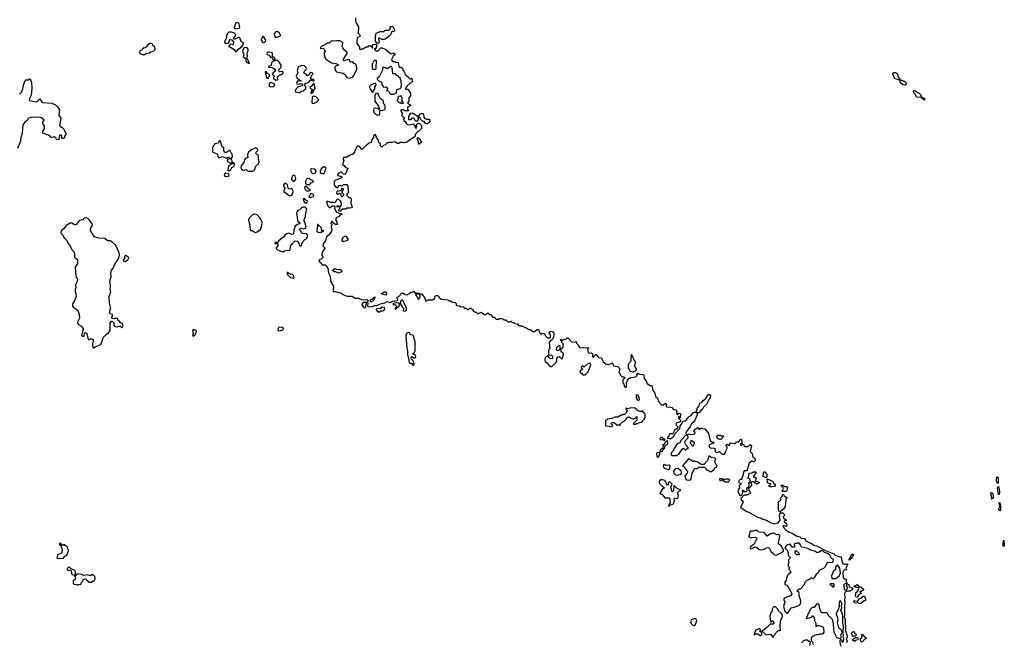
# Model space of a CAD drawing. Extents: x 2219101 to 2444320, y 201258 to 358766.
# Tile 303 of 349: x 2356600 to 2371963, y 281385 to 291105. Entities that reach past the tile are written whole.
import ezdxf

# ---------------------------------------------------------------- set-up
doc = ezdxf.new("R2010")
doc.units = 0

msp = doc.modelspace()

# ---------------------------------------------------------------- linework, layer by layer
at = {"layer": '0CON10XD'}
for points in [[(2359975, 290964), (2360025, 290974), (2360036, 290985), (2360024, 291045), (2359995, 291062), (2359975, 291057), (2359965, 291045), (2359949, 290985), (2359948, 290975), (2359955, 290966), (2359975, 290964)], [(2361838, 291135), (2361842, 291075), (2361854, 291044), (2361888, 290995), (2361880, 290895), (2361905, 290870), (2361910, 290855), (2361906, 290844), (2361870, 290825), (2361860, 290785), (2361862, 290735), (2361902, 290675), (2361900, 290645), (2361925, 290640), (2361935, 290650), (2361955, 290650), (2362005, 290680), (2362035, 290680), (2362050, 290695), (2362065, 290700), (2362088, 290688), (2362105, 290660), (2362110, 290675), (2362100, 290685), (2362100, 290695), (2362114, 290716), (2362135, 290722), (2362165, 290720), (2362180, 290705), (2362170, 290695), (2362170, 290675), (2362148, 290652), (2362130, 290650), (2362155, 290620), (2362195, 290620), (2362237, 290663), (2362255, 290668), (2362315, 290640), (2362393, 290573), (2362425, 290580), (2362435, 290590), (2362460, 290565), (2362448, 290552), (2362430, 290545), (2362430, 290535), (2362410, 290505), (2362402, 290485), (2362410, 290455), (2362415, 290450), (2362455, 290450), (2362465, 290440), (2362508, 290438), (2362510, 290405), (2362522, 290362), (2362552, 290362), (2362563, 290353), (2362577, 290337), (2362580, 290315), (2362600, 290295), (2362610, 290275), (2362610, 290255), (2362667, 290207)], [(2362205, 290740), (2362175, 290740), (2362151, 290771), (2362150, 290855), (2362158, 290865), (2362164, 290896), (2362225, 290920), (2362275, 290920), (2362305, 290940), (2362365, 290940), (2362380, 290955), (2362380, 290985), (2362392, 290998), (2362415, 290998), (2362429, 290989), (2362448, 290945), (2362447, 290933), (2362438, 290922), (2362415, 290920), (2362402, 290908), (2362385, 290870), (2362365, 290850), (2362355, 290850), (2362336, 290824), (2362310, 290805), (2362285, 290798), (2362258, 290798), (2362215, 290818), (2362200, 290815), (2362202, 290775), (2362210, 290765), (2362205, 290740)], [(2359975, 290604), (2359985, 290606), (2360020, 290650), (2360064, 290685), (2360092, 290728), (2360093, 290745), (2360057, 290767), (2360035, 290822), (2360025, 290832), (2359944, 290794), (2359940, 290805), (2359944, 290825), (2359972, 290865), (2359963, 290885), (2359954, 290894), (2359905, 290912), (2359865, 290911), (2359842, 290888), (2359827, 290855), (2359827, 290823), (2359801, 290775), (2359798, 290748), (2359809, 290739), (2359853, 290737), (2359867, 290753), (2359875, 290792), (2359885, 290795), (2359909, 290789), (2359934, 290755), (2359931, 290719), (2359925, 290714), (2359887, 290723), (2359860, 290685), (2359901, 290671), (2359952, 290632), (2359975, 290604)], [(2360405, 290748), (2360425, 290754), (2360436, 290765), (2360439, 290785), (2360405, 290840), (2360395, 290840), (2360368, 290795), (2360368, 290778), (2360395, 290751), (2360405, 290748)], [(2360615, 290834), (2360661, 290849), (2360670, 290855), (2360672, 290865), (2360653, 290893), (2360625, 290918), (2360604, 290916), (2360585, 290908), (2360570, 290875), (2360584, 290834), (2360615, 290834)], [(2358545, 290563), (2358575, 290579), (2358624, 290585), (2358648, 290602), (2358685, 290611), (2358706, 290625), (2358715, 290645), (2358710, 290670), (2358705, 290680), (2358675, 290700), (2358671, 290725), (2358664, 290734), (2358632, 290735), (2358594, 290706), (2358575, 290674), (2358555, 290664), (2358525, 290660), (2358499, 290631), (2358475, 290620), (2358472, 290585), (2358480, 290575), (2358513, 290563), (2358545, 290563)], [(2361745, 290194), (2361795, 290210), (2361811, 290229), (2361863, 290325), (2361863, 290355), (2361845, 290408), (2361815, 290422), (2361800, 290445), (2361765, 290442), (2361757, 290447), (2361745, 290480), (2361725, 290482), (2361665, 290462), (2361650, 290465), (2361655, 290490), (2361712, 290575), (2361712, 290595), (2361670, 290630), (2361641, 290665), (2361634, 290685), (2361640, 290745), (2361629, 290759), (2361593, 290777), (2361547, 290777), (2361515, 290768), (2361464, 290776), (2361435, 290741), (2361425, 290736), (2361405, 290739), (2361355, 290707), (2361320, 290695), (2361295, 290670), (2361290, 290655), (2361335, 290660), (2361358, 290638), (2361367, 290615), (2361352, 290585), (2361353, 290557), (2361372, 290495), (2361465, 290433), (2361535, 290420), (2361570, 290405), (2361570, 290395), (2361532, 290378), (2361517, 290365), (2361517, 290337), (2361531, 290301), (2361545, 290291), (2361645, 290270), (2361666, 290256), (2361705, 290200), (2361745, 290194)], [(2360185, 290423), (2360161, 290485), (2360138, 290505), (2360153, 290537), (2360150, 290585), (2360163, 290617), (2360164, 290645), (2360145, 290669), (2360105, 290668), (2360095, 290658), (2360079, 290615), (2360096, 290555), (2360089, 290525), (2360128, 290498), (2360131, 290465), (2360145, 290436), (2360185, 290423)], [(2360555, 290480), (2360575, 290482), (2360587, 290493), (2360583, 290505), (2360575, 290516), (2360546, 290526), (2360545, 290575), (2360539, 290585), (2360495, 290596), (2360475, 290596), (2360462, 290588), (2360456, 290575), (2360462, 290562), (2360490, 290550), (2360511, 290521), (2360534, 290514), (2360555, 290480)], [(2360595, 290159), (2360625, 290164), (2360629, 290175), (2360624, 290205), (2360631, 290219), (2360652, 290238), (2360695, 290256), (2360711, 290275), (2360711, 290285), (2360695, 290298), (2360660, 290290), (2360642, 290305), (2360638, 290315), (2360643, 290327), (2360682, 290365), (2360682, 290395), (2360656, 290436), (2360625, 290467), (2360605, 290473), (2360542, 290445), (2360530, 290425), (2360525, 290390), (2360488, 290375), (2360483, 290365), (2360535, 290360), (2360568, 290345), (2360592, 290325), (2360583, 290295), (2360554, 290276), (2360540, 290255), (2360565, 290236), (2360570, 290225), (2360569, 290215), (2360553, 290197), (2360558, 290185), (2360595, 290159)], [(2360955, 289966), (2360965, 289968), (2360995, 289991), (2361022, 289995), (2361065, 290032), (2361066, 290045), (2361051, 290085), (2361055, 290108), (2361105, 290122), (2361138, 290162), (2361155, 290163), (2361175, 290149), (2361188, 290152), (2361193, 290165), (2361185, 290173), (2361155, 290170), (2361144, 290185), (2361152, 290235), (2361173, 290255), (2361175, 290267), (2361165, 290276), (2361141, 290279), (2361129, 290271), (2361118, 290242), (2361085, 290229), (2361071, 290255), (2361043, 290263), (2361034, 290275), (2361045, 290299), (2361071, 290329), (2361076, 290345), (2361071, 290361), (2361045, 290382), (2360995, 290392), (2360951, 290369), (2360939, 290355), (2360930, 290315), (2360942, 290278), (2360914, 290224), (2360927, 290187), (2360985, 290158), (2360990, 290145), (2360945, 290150), (2360932, 290138), (2360920, 290115), (2360924, 290104), (2360955, 290096), (2360985, 290110), (2361009, 290099), (2361016, 290085), (2361006, 290074), (2360943, 290055), (2360898, 290005), (2360902, 289972), (2360925, 289980), (2360955, 289966)], [(2362145, 290330), (2362160, 290345), (2362160, 290405), (2362170, 290415), (2362170, 290465), (2362165, 290470), (2362135, 290470), (2362113, 290447), (2362110, 290425), (2362100, 290415), (2362102, 290342), (2362115, 290330), (2362145, 290330)], [(2362435, 289940), (2362485, 289970), (2362482, 289995), (2362490, 290015), (2362537, 290033), (2362550, 290045), (2362560, 290095), (2362550, 290115), (2362550, 290155), (2362540, 290165), (2362540, 290185), (2362510, 290215), (2362510, 290225), (2362484, 290234), (2362465, 290260), (2362422, 290262), (2362410, 290355), (2362400, 290365), (2362398, 290378), (2362375, 290370), (2362355, 290350), (2362345, 290350), (2362335, 290340), (2362328, 290348), (2362305, 290350), (2362295, 290360), (2362265, 290360), (2362260, 290355), (2362262, 290315), (2362207, 290213), (2362180, 290185), (2362180, 290175), (2362215, 290140), (2362237, 290137), (2362245, 290130), (2362250, 290095), (2362275, 290050), (2362315, 290058), (2362329, 290049), (2362338, 290025), (2362322, 290002), (2362345, 290000), (2362367, 289977), (2362373, 289953), (2362385, 289940), (2362435, 289940)], [(2360459, 290189), (2360475, 290190), (2360484, 290196), (2360502, 290245), (2360467, 290267), (2360445, 290297), (2360430, 290285), (2360443, 290253), (2360449, 290205), (2360459, 290189)], [(2370415, 290082), (2370386, 290086), (2370350, 290115), (2370340, 290125), (2370338, 290148), (2370318, 290168), (2370254, 290184), (2370222, 290255), (2370242, 290278), (2370265, 290280), (2370290, 290265), (2370310, 290205), (2370352, 290162), (2370375, 290152), (2370395, 290152), (2370429, 290129), (2370432, 290105), (2370415, 290082)], [(2356595, 289950), (2356608, 289952), (2356626, 289975), (2356650, 290025), (2356660, 290085), (2356685, 290158), (2356695, 290167), (2356742, 290168), (2356755, 290180), (2356765, 290180), (2356783, 290125), (2356788, 290035), (2356777, 289925), (2356751, 289875), (2356748, 289845), (2356855, 289820), (2356872, 289828), (2356915, 289868), (2356938, 289828), (2356961, 289811), (2357101, 289801), (2357158, 289775), (2357192, 289745), (2357219, 289695), (2357213, 289615), (2357240, 289565), (2357222, 289455), (2357235, 289438), (2357265, 289423), (2357285, 289399), (2357316, 289345), (2357322, 289315), (2357300, 289285), (2357298, 289262), (2357285, 289250), (2357265, 289250), (2357252, 289262), (2357260, 289275), (2357260, 289295), (2357245, 289302), (2357225, 289300), (2357214, 289286), (2357212, 289255), (2357220, 289245), (2357210, 289235), (2357185, 289227), (2357175, 289233), (2357167, 289255), (2357145, 289278), (2357104, 289266), (2357085, 289269), (2357067, 289297), (2356963, 289335), (2356957, 289355), (2356986, 289404), (2356987, 289445), (2356960, 289485), (2356959, 289505), (2356980, 289535), (2356941, 289571), (2356925, 289579), (2356835, 289585), (2356763, 289577), (2356739, 289565), (2356718, 289532), (2356682, 289505), (2356648, 289462), (2356638, 289335), (2356614, 289245), (2356614, 289206), (2356567, 289093)], [(2360525, 290056), (2360565, 290064), (2360579, 290085), (2360569, 290109), (2360515, 290124), (2360502, 290118), (2360489, 290085), (2360504, 290064), (2360525, 290056)], [(2361155, 289953), (2361165, 289957), (2361179, 289975), (2361189, 290005), (2361208, 290032), (2361195, 290110), (2361185, 290107), (2361154, 290066), (2361128, 290045), (2361130, 290035), (2361145, 290033), (2361164, 290015), (2361164, 290005), (2361144, 289975), (2361145, 289960), (2361155, 289953)], [(2362667, 290207), (2362670, 290195), (2362685, 290180), (2362705, 290180), (2362715, 290190), (2362720, 290185), (2362730, 290135), (2362715, 290130), (2362695, 290110), (2362685, 290110), (2362640, 290065), (2362640, 290055), (2362620, 290035), (2362620, 290025), (2362625, 290020), (2362658, 290018), (2362697, 289957), (2362700, 289915), (2362670, 289885), (2362670, 289835), (2362650, 289805), (2362665, 289790), (2362698, 289778), (2362700, 289765), (2362650, 289735), (2362650, 289715), (2362668, 289682), (2362605, 289680), (2362587, 289697), (2362565, 289700), (2362540, 289685), (2362550, 289675), (2362550, 289665), (2362570, 289645), (2362570, 289625), (2362560, 289615), (2362590, 289585), (2362600, 289565), (2362590, 289535), (2362628, 289498), (2362630, 289485), (2362645, 289470), (2362695, 289462), (2362737, 289477), (2362770, 289435), (2362770, 289415), (2362785, 289410), (2362798, 289425), (2362790, 289445), (2362793, 289467), (2362815, 289490), (2362835, 289490), (2362870, 289455), (2362870, 289405), (2362825, 289360), (2362812, 289358), (2362770, 289315), (2362770, 289285), (2362760, 289275), (2362695, 289230), (2362685, 289230), (2362658, 289202), (2362645, 289200), (2362635, 289190), (2362605, 289190), (2362595, 289180), (2362585, 289180), (2362575, 289190), (2362535, 289190), (2362515, 289170), (2362495, 289170), (2362485, 289180), (2362475, 289180), (2362455, 289200), (2362412, 289188), (2362365, 289188), (2362355, 289180), (2362335, 289180), (2362305, 289150), (2362275, 289140), (2362258, 289122), (2362245, 289120), (2362230, 289135), (2362230, 289165), (2362200, 289195), (2362198, 289225), (2362170, 289265), (2362152, 289312), (2362119, 289295), (2362120, 289265), (2362096, 289235), (2362085, 289190), (2362051, 289179), (2362028, 289155), (2362005, 289142), (2361945, 289080), (2361935, 289082), (2361913, 289113), (2361885, 289129), (2361865, 289132), (2361830, 289065), (2361824, 289036), (2361795, 289002), (2361765, 289000), (2361748, 288982), (2361735, 288980), (2361696, 288954), (2361652, 288955), (2361642, 288935), (2361657, 288905), (2361638, 288845), (2361665, 288827), (2361685, 288800), (2361718, 288788), (2361720, 288775), (2361710, 288765), (2361690, 288705), (2361675, 288690), (2361645, 288700), (2361615, 288730), (2361570, 288705), (2361561, 288689), (2361562, 288675), (2361615, 288658), (2361628, 288645), (2361628, 288635), (2361528, 288602), (2361509, 288581), (2361508, 288528), (2361531, 288491), (2361555, 288478), (2361566, 288484), (2361585, 288518), (2361595, 288522), (2361625, 288512), (2361655, 288530), (2361705, 288530), (2361720, 288515), (2361720, 288485), (2361730, 288475), (2361720, 288465), (2361730, 288405), (2361712, 288388), (2361710, 288375), (2361700, 288365), (2361735, 288330), (2361757, 288327), (2361772, 288312), (2361768, 288238), (2361788, 288185), (2361775, 288168), (2361745, 288160), (2361705, 288160), (2361682, 288148), (2361635, 288148), (2361610, 288125), (2361610, 288115), (2361585, 288110), (2361578, 288135), (2361584, 288146), (2361597, 288153), (2361598, 288175), (2361585, 288182), (2361555, 288178), (2361548, 288195), (2361565, 288202), (2361595, 288190), (2361609, 288201), (2361621, 288225), (2361614, 288255), (2361600, 288280), (2361565, 288302), (2361551, 288299), (2361528, 288262), (2361515, 288251), (2361457, 288253), (2361414, 288266), (2361395, 288268), (2361388, 288262), (2361410, 288200), (2361425, 288183), (2361445, 288170), (2361475, 288197), (2361505, 288197), (2361518, 288185), (2361512, 288155), (2361542, 288102), (2361595, 288078), (2361617, 288077), (2361630, 288065), (2361595, 288052), (2361578, 288035), (2361532, 288008), (2361532, 287972), (2361550, 287945), (2361560, 287915), (2361555, 287908), (2361530, 287905), (2361495, 287928), (2361475, 287952), (2361458, 287945), (2361457, 287925), (2361468, 287905), (2361461, 287861), (2361472, 287835), (2361472, 287815), (2361429, 287745), (2361387, 287715), (2361373, 287655), (2361333, 287605), (2361330, 287575), (2361360, 287545), (2361360, 287535), (2361331, 287495), (2361312, 287438), (2361314, 287424), (2361329, 287405), (2361328, 287395), (2361305, 287368), (2361285, 287360), (2361270, 287345), (2361281, 287321), (2361308, 287305), (2361315, 287280), (2361365, 287280), (2361378, 287268), (2361407, 287227), (2361421, 287155), (2361447, 287103), (2361452, 287025), (2361498, 286945), (2361490, 286865), (2361495, 286860), (2361525, 286860), (2361602, 286842), (2361620, 286835), (2361643, 286813), (2361693, 286793), (2361715, 286788), (2361787, 286787), (2361835, 286758), (2361885, 286757), (2361945, 286730), (2362017, 286737), (2362030, 286725), (2362030, 286705), (2362020, 286695), (2362030, 286685), (2362028, 286635), (2362052, 286622), (2362105, 286626), (2362135, 286643), (2362166, 286644), (2362246, 286674), (2362297, 286684), (2362335, 286708), (2362385, 286691), (2362415, 286709), (2362489, 286721), (2362498, 286725), (2362501, 286735), (2362488, 286765), (2362490, 286775), (2362514, 286786), (2362555, 286832), (2362579, 286839), (2362615, 286813), (2362645, 286810), (2362655, 286820), (2362685, 286830), (2362705, 286850), (2362735, 286850), (2362745, 286860), (2362755, 286860), (2362768, 286848), (2362775, 286820), (2362780, 286820), (2362785, 286840), (2362827, 286837), (2362855, 286820), (2362863, 286827), (2362870, 286825), (2362915, 286770), (2362935, 286710), (2362975, 286730), (2363045, 286730), (2363055, 286740), (2363065, 286740), (2363080, 286755), (2363083, 286787), (2363095, 286800), (2363125, 286800), (2363140, 286785), (2363142, 286772), (2363175, 286740), (2363282, 286732), (2363298, 286718), (2363315, 286718), (2363345, 286702), (2363395, 286690), (2363410, 286675), (2363410, 286655), (2363422, 286642), (2363465, 286640), (2363485, 286622), (2363525, 286630), (2363535, 286600), (2363565, 286600), (2363585, 286580), (2363605, 286580), (2363625, 286600), (2363645, 286600), (2363652, 286592), (2363668, 286588), (2363670, 286565), (2363682, 286552), (2363695, 286550), (2363705, 286540), (2363725, 286540), (2363745, 286520), (2363765, 286520), (2363775, 286530), (2363805, 286538), (2363845, 286500), (2363875, 286500), (2363900, 286525), (2363915, 286528), (2363922, 286512), (2363935, 286500), (2363945, 286500), (2363982, 286462), (2364015, 286460), (2364020, 286445), (2364035, 286430), (2364075, 286430), (2364085, 286440), (2364122, 286442), (2364137, 286437), (2364155, 286420), (2364188, 286418), (2364215, 286390), (2364245, 286390), (2364265, 286400), (2364285, 286380), (2364308, 286378), (2364325, 286360), (2364368, 286358), (2364385, 286330), (2364415, 286330), (2364423, 286323), (2364455, 286320), (2364475, 286300), (2364495, 286300), (2364545, 286270), (2364565, 286270), (2364615, 286230), (2364645, 286240), (2364673, 286267), (2364695, 286270), (2364702, 286262), (2364710, 286215), (2364725, 286200), (2364745, 286200), (2364755, 286210), (2364778, 286208), (2364800, 286185), (2364800, 286175), (2364838, 286138), (2364872, 286138), (2364880, 286145), (2364880, 286185), (2364860, 286215), (2364862, 286228), (2364888, 286242), (2364915, 286238), (2364928, 286225), (2364932, 286205), (2364930, 286145), (2364920, 286135), (2364918, 286122), (2364897, 286103), (2364885, 286100), (2364860, 286065), (2364870, 285965), (2364853, 285947), (2364850, 285935), (2364850, 285875), (2364800, 285825), (2364792, 285805), (2364792, 285785), (2364802, 285762), (2364827, 285747), (2364860, 285705), (2364885, 285692), (2364905, 285690), (2364970, 285755), (2364970, 285765), (2364980, 285775), (2364983, 285817), (2364997, 285843), (2365016, 285846), (2365055, 285810), (2365068, 285815), (2365087, 285885), (2365080, 285900), (2365052, 285915), (2365040, 285960), (2365005, 285938), (2364988, 285938), (2364978, 285948), (2364980, 285985), (2365015, 286020), (2365030, 286015), (2365030, 285985), (2365040, 285960), (2365080, 285995), (2365080, 286045), (2365060, 286065), (2365060, 286090), (2365042, 286092), (2365042, 286118), (2365058, 286108), (2365060, 286090), (2365065, 286090), (2365082, 286108), (2365127, 286123), (2365145, 286140), (2365155, 286140), (2365208, 286078), (2365255, 286072), (2365285, 286080), (2365290, 286055), (2365315, 286030), (2365323, 286003), (2365335, 285990), (2365355, 285982), (2365405, 285988), (2365475, 285980), (2365480, 285975), (2365460, 285965), (2365472, 285912), (2365485, 285900), (2365522, 285902), (2365538, 285888), (2365540, 285845), (2365552, 285832), (2365560, 285835), (2365562, 285858), (2365583, 285877), (2365595, 285878), (2365633, 285833), (2365676, 285826), (2365702, 285762), (2365745, 285733), (2365775, 285722), (2365795, 285722), (2365838, 285742), (2365845, 285750), (2365857, 285737), (2365865, 285700), (2365935, 285690), (2365955, 285670), (2365962, 285645), (2365950, 285605), (2365952, 285592), (2365968, 285578), (2365972, 285562), (2366002, 285532), (2366027, 285527), (2366042, 285515), (2366039, 285501), (2366010, 285485), (2366010, 285435), (2366028, 285418), (2366030, 285385), (2366052, 285362), (2366070, 285375), (2366070, 285445), (2366080, 285455), (2366082, 285478), (2366112, 285508), (2366125, 285510), (2366135, 285520), (2366175, 285522), (2366220, 285535), (2366240, 285555), (2366230, 285565), (2366230, 285575), (2366245, 285588), (2366275, 285570), (2366328, 285568), (2366340, 285555), (2366342, 285505), (2366380, 285455), (2366385, 285430), (2366445, 285390), (2366453, 285397), (2366466, 285396), (2366468, 285365)], [(2362115, 289974), (2362122, 289998), (2362142, 290025), (2362144, 290055), (2362162, 290085), (2362155, 290110), (2362135, 290110), (2362085, 290088), (2362058, 290062), (2362057, 290045), (2362073, 290013), (2362100, 289975), (2362115, 289974)], [(2361175, 289796), (2361195, 289804), (2361233, 289815), (2361270, 289855), (2361225, 289898), (2361185, 289909), (2361169, 289901), (2361162, 289889), (2361160, 289815), (2361165, 289800), (2361175, 289796)], [(2362185, 289616), (2362215, 289620), (2362222, 289638), (2362222, 289688), (2362269, 289691), (2362298, 289705), (2362303, 289715), (2362302, 289755), (2362298, 289775), (2362278, 289798), (2362278, 289838), (2362231, 289871), (2362210, 289905), (2362195, 289950), (2362175, 289960), (2362155, 289952), (2362142, 289925), (2362139, 289855), (2362144, 289835), (2362200, 289755), (2362216, 289704), (2362205, 289701), (2362188, 289718), (2362145, 289726), (2362126, 289715), (2362119, 289695), (2362127, 289655), (2362134, 289644), (2362185, 289616)], [(2362585, 289800), (2362588, 289808), (2362560, 289835), (2362568, 289845), (2362568, 289885), (2362558, 289908), (2362545, 289920), (2362535, 289910), (2362512, 289908), (2362500, 289895), (2362500, 289865), (2362490, 289855), (2362490, 289845), (2362522, 289812), (2362535, 289810), (2362545, 289800), (2362585, 289800)], [(2370715, 289850), (2370662, 289892), (2370597, 289897), (2370573, 289943), (2370550, 289965), (2370545, 289990), (2370555, 290000), (2370567, 289997), (2370585, 289990), (2370605, 289970), (2370635, 289960), (2370658, 289935), (2370672, 289902), (2370682, 289892), (2370715, 289880), (2370722, 289865), (2370715, 289850)], [(2362795, 289520), (2362775, 289520), (2362755, 289560), (2362745, 289568), (2362720, 289565), (2362697, 289543), (2362672, 289542), (2362670, 289595), (2362702, 289648), (2362725, 289650), (2362733, 289643), (2362752, 289642), (2362808, 289598), (2362820, 289575), (2362820, 289545), (2362795, 289520)], [(2362965, 289480), (2362935, 289480), (2362910, 289515), (2362883, 289523), (2362852, 289552), (2362850, 289565), (2362830, 289585), (2362830, 289605), (2362853, 289637), (2362867, 289643), (2362890, 289640), (2362902, 289625), (2362904, 289584), (2362915, 289568), (2362945, 289550), (2362995, 289550), (2362997, 289503), (2362965, 289480)], [(2359915, 288870), (2359922, 288885), (2359900, 288935), (2359920, 288965), (2359915, 289013), (2359898, 289028), (2359885, 289057), (2359875, 289061), (2359825, 289033), (2359805, 289031), (2359795, 289039), (2359787, 289065), (2359786, 289105), (2359755, 289126), (2359736, 289205), (2359725, 289216), (2359710, 289215), (2359701, 289179), (2359645, 289165), (2359613, 289127), (2359606, 289105), (2359608, 289045), (2359612, 289035), (2359679, 289009), (2359695, 288960), (2359705, 288950), (2359765, 288970), (2359825, 288941), (2359855, 288961), (2359865, 288961), (2359880, 288945), (2359880, 288935), (2359848, 288922), (2359839, 288905), (2359841, 288891), (2359881, 288871), (2359915, 288870)], [(2362835, 289160), (2362823, 289163), (2362822, 289195), (2362800, 289255), (2362805, 289260), (2362825, 289260), (2362848, 289238), (2362850, 289225), (2362870, 289205), (2362868, 289192), (2362835, 289160)], [(2360165, 288740), (2360235, 288742), (2360267, 288763), (2360281, 288815), (2360327, 288855), (2360336, 288884), (2360324, 288934), (2360327, 288985), (2360293, 289003), (2360286, 289015), (2360291, 289035), (2360318, 289065), (2360312, 289085), (2360295, 289097), (2360275, 289097), (2360224, 289076), (2360175, 289042), (2360152, 289005), (2360158, 288955), (2360125, 288936), (2360106, 288915), (2360096, 288875), (2360057, 288825), (2360050, 288805), (2360058, 288779), (2360085, 288758), (2360103, 288757), (2360126, 288766), (2360141, 288761), (2360154, 288744), (2360165, 288740)], [(2359855, 288748), (2359875, 288750), (2359895, 288768), (2359911, 288799), (2359925, 288804), (2359944, 288825), (2359951, 288845), (2359945, 288870), (2359932, 288868), (2359920, 288855), (2359905, 288852), (2359859, 288821), (2359848, 288755), (2359855, 288748)], [(2359815, 288657), (2359855, 288664), (2359868, 288675), (2359861, 288701), (2359815, 288708), (2359797, 288695), (2359793, 288675), (2359815, 288657)], [(2360875, 288583), (2360899, 288601), (2360910, 288625), (2360897, 288667), (2360875, 288679), (2360859, 288665), (2360841, 288625), (2360842, 288612), (2360862, 288585), (2360875, 288583)], [(2361175, 288704), (2361215, 288716), (2361226, 288745), (2361205, 288771), (2361155, 288778), (2361140, 288765), (2361142, 288745), (2361156, 288715), (2361175, 288704)], [(2361345, 288700), (2361357, 288713), (2361383, 288783), (2361366, 288805), (2361355, 288810), (2361345, 288810), (2361303, 288777), (2361287, 288735), (2361289, 288719), (2361305, 288707), (2361345, 288700)], [(2360825, 288356), (2360845, 288364), (2360867, 288415), (2360858, 288458), (2360845, 288467), (2360815, 288459), (2360800, 288465), (2360791, 288475), (2360777, 288525), (2360755, 288550), (2360735, 288551), (2360716, 288525), (2360718, 288505), (2360738, 288475), (2360722, 288435), (2360724, 288425), (2360805, 288359), (2360825, 288356)], [(2361115, 288532), (2361130, 288540), (2361145, 288559), (2361175, 288570), (2361183, 288585), (2361175, 288596), (2361145, 288603), (2361125, 288623), (2361094, 288626), (2361076, 288614), (2361061, 288585), (2361060, 288555), (2361084, 288534), (2361115, 288532)], [(2361105, 288432), (2361130, 288440), (2361130, 288455), (2361111, 288461), (2361079, 288499), (2361055, 288500), (2361046, 288485), (2361052, 288452), (2361075, 288432), (2361105, 288432)], [(2361145, 288327), (2361155, 288333), (2361178, 288345), (2361188, 288365), (2361175, 288382), (2361145, 288390), (2361110, 288335), (2361145, 288327)], [(2361635, 288347), (2361645, 288353), (2361660, 288375), (2361633, 288403), (2361632, 288425), (2361650, 288455), (2361650, 288465), (2361625, 288470), (2361620, 288455), (2361598, 288432), (2361565, 288430), (2361550, 288420), (2361542, 288395), (2361565, 288381), (2361595, 288397), (2361604, 288394), (2361617, 288347), (2361635, 288347)], [(2361065, 288241), (2361083, 288255), (2361090, 288275), (2361065, 288290), (2361045, 288312), (2361025, 288308), (2361033, 288265), (2361045, 288250), (2361065, 288241)], [(2360275, 287782), (2360305, 287792), (2360355, 287830), (2360379, 287891), (2360382, 287945), (2360360, 287995), (2360333, 288033), (2360307, 288057), (2360265, 288068), (2360235, 288060), (2360175, 288000), (2360172, 287975), (2360193, 287895), (2360195, 287820), (2360205, 287812), (2360225, 287812), (2360275, 287782)], [(2360705, 287482), (2360733, 287497), (2360775, 287508), (2360815, 287500), (2360833, 287577), (2360855, 287610), (2360898, 287652), (2360928, 287648), (2360958, 287618), (2360960, 287585), (2360972, 287572), (2360998, 287572), (2361002, 287618), (2361018, 287632), (2361022, 287648), (2361052, 287678), (2361068, 287682), (2361080, 287695), (2361080, 287705), (2361090, 287715), (2361090, 287745), (2361072, 287762), (2361010, 287765), (2360988, 287805), (2360968, 287825), (2360971, 287839), (2360985, 287848), (2361035, 287842), (2361058, 287852), (2361068, 287865), (2361048, 287945), (2361040, 287955), (2361040, 287985), (2361058, 288035), (2361064, 288096), (2361078, 288145), (2361070, 288165), (2361055, 288178), (2361025, 288178), (2360993, 288167), (2360990, 288155), (2360970, 288135), (2360940, 288125), (2360923, 288107), (2360920, 288085), (2360932, 288025), (2360933, 287963), (2360952, 287942), (2360968, 287938), (2360970, 287925), (2360958, 287912), (2360935, 287910), (2360895, 287880), (2360888, 287842), (2360880, 287835), (2360880, 287795), (2360870, 287785), (2360870, 287755), (2360845, 287750), (2360795, 287772), (2360768, 287762), (2360744, 287746), (2360720, 287715), (2360680, 287685), (2360640, 287645), (2360628, 287622), (2360615, 287620), (2360605, 287630), (2360582, 287628), (2360580, 287615), (2360585, 287610), (2360615, 287610), (2360630, 287595), (2360630, 287575), (2360600, 287545), (2360600, 287535), (2360625, 287510), (2360705, 287482)], [(2357755, 285980), (2357788, 286002), (2357866, 286034), (2357896, 286124), (2357913, 286155), (2357948, 286192), (2357986, 286214), (2358003, 286235), (2358010, 286255), (2358010, 286375), (2358032, 286398), (2358045, 286400), (2358070, 286375), (2358068, 286335), (2358085, 286313), (2358125, 286312), (2358165, 286327), (2358195, 286297), (2358205, 286303), (2358216, 286324), (2358205, 286360), (2358175, 286373), (2358156, 286396), (2358137, 286407), (2358125, 286439), (2358105, 286445), (2358075, 286436), (2358048, 286438), (2358040, 286455), (2358049, 286485), (2358046, 286505), (2358014, 286514), (2358003, 286535), (2358023, 286613), (2358004, 286645), (2357996, 286766), (2357997, 286785), (2358022, 286855), (2358012, 286895), (2358019, 286955), (2358009, 287025), (2358028, 287095), (2358021, 287145), (2358034, 287195), (2358059, 287225), (2358078, 287278), (2358146, 287384), (2358156, 287435), (2358154, 287465), (2358098, 287578), (2358022, 287652), (2357970, 287655), (2357927, 287687), (2357834, 287694), (2357768, 287715), (2357707, 287807), (2357711, 287855), (2357728, 287875), (2357738, 287905), (2357681, 287991), (2357645, 288012), (2357612, 288008), (2357594, 287996), (2357587, 287983), (2357535, 287970), (2357511, 287949), (2357485, 287907), (2357475, 287902), (2357455, 287900), (2357415, 287926), (2357385, 287930), (2357325, 287890), (2357294, 287846), (2357253, 287815), (2357244, 287786), (2357244, 287774), (2357278, 287735), (2357288, 287705), (2357332, 287662), (2357360, 287605), (2357394, 287564), (2357410, 287525), (2357448, 287475), (2357457, 287445), (2357455, 287400), (2357471, 287381), (2357496, 287366), (2357503, 287343), (2357500, 287295), (2357472, 287258), (2357463, 287235), (2357477, 287105), (2357486, 287076), (2357502, 287055), (2357495, 287020), (2357472, 286965), (2357476, 286925), (2357464, 286895), (2357464, 286864), (2357477, 286825), (2357480, 286785), (2357457, 286715), (2357425, 286670), (2357423, 286635), (2357445, 286608), (2357475, 286592), (2357506, 286566), (2357530, 286505), (2357533, 286445), (2357502, 286385), (2357500, 286365), (2357515, 286348), (2357555, 286328), (2357588, 286285), (2357592, 286265), (2357582, 286245), (2357580, 286215), (2357563, 286187), (2357565, 286180), (2357580, 286165), (2357605, 286162), (2357610, 286205), (2357625, 286220), (2357635, 286218), (2357647, 286205), (2357663, 286135), (2357675, 286110), (2357695, 286112), (2357705, 286122), (2357725, 286122), (2357750, 286105), (2357737, 286045), (2357743, 285983), (2357755, 285980)], [(2361295, 287783), (2361315, 287800), (2361335, 287800), (2361340, 287815), (2361335, 287820), (2361315, 287810), (2361304, 287864), (2361274, 287884), (2361258, 287908), (2361245, 287908), (2361238, 287805), (2361255, 287789), (2361295, 287783)], [(2361642, 287642), (2361633, 287653), (2361630, 287675), (2361645, 287708), (2361685, 287730), (2361720, 287685), (2361720, 287665), (2361705, 287650), (2361665, 287642), (2361642, 287642)], [(2358245, 287331), (2358286, 287355), (2358301, 287385), (2358286, 287405), (2358255, 287424), (2358236, 287415), (2358233, 287405), (2358239, 287385), (2358213, 287345), (2358223, 287333), (2358245, 287331)], [(2360875, 287070), (2360880, 287075), (2360880, 287105), (2360858, 287128), (2360825, 287130), (2360818, 287138), (2360802, 287142), (2360788, 287158), (2360772, 287158), (2360775, 287130), (2360825, 287080), (2360875, 287070)], [(2361575, 287148), (2361535, 287167), (2361505, 287169), (2361491, 287181), (2361487, 287195), (2361515, 287222), (2361567, 287207), (2361605, 287206), (2361620, 287195), (2361629, 287171), (2361585, 287152), (2361575, 287148)], [(2362315, 286803), (2362240, 286825), (2362285, 286854), (2362306, 286856), (2362315, 286852), (2362323, 286835), (2362323, 286815), (2362315, 286803)], [(2361985, 286608), (2361995, 286610), (2362002, 286618), (2362000, 286645), (2362010, 286665), (2362010, 286685), (2362005, 286690), (2361958, 286692), (2361938, 286662), (2361938, 286648), (2361965, 286618), (2361985, 286608)], [(2362095, 286700), (2362072, 286702), (2362072, 286738), (2362098, 286742), (2362125, 286770), (2362140, 286770), (2362148, 286778), (2362140, 286770), (2362140, 286755), (2362130, 286745), (2362130, 286735), (2362095, 286700)], [(2362465, 286582), (2362490, 286605), (2362492, 286618), (2362505, 286620), (2362519, 286631), (2362524, 286655), (2362519, 286679), (2362485, 286684), (2362443, 286677), (2362420, 286665), (2362425, 286660), (2362455, 286660), (2362478, 286635), (2362478, 286612), (2362460, 286605), (2362460, 286585), (2362465, 286582)], [(2362605, 286557), (2362625, 286562), (2362637, 286573), (2362637, 286607), (2362607, 286655), (2362585, 286717), (2362575, 286728), (2362555, 286728), (2362548, 286722), (2362538, 286675), (2362570, 286620), (2362592, 286595), (2362580, 286565), (2362605, 286557)], [(2362825, 286740), (2362838, 286752), (2362840, 286765), (2362850, 286775), (2362848, 286808), (2362835, 286820), (2362780, 286820), (2362782, 286802), (2362798, 286788), (2362812, 286752), (2362825, 286740)], [(2362205, 286540), (2362235, 286562), (2362265, 286560), (2362289, 286571), (2362298, 286595), (2362293, 286613), (2362255, 286619), (2362244, 286616), (2362225, 286590), (2362195, 286596), (2362160, 286585), (2362160, 286575), (2362205, 286540)], [(2359305, 286164), (2359325, 286174), (2359342, 286195), (2359361, 286235), (2359358, 286245), (2359315, 286267), (2359305, 286262), (2359296, 286245), (2359306, 286205), (2359297, 286175), (2359305, 286164)], [(2360646, 286246), (2360675, 286252), (2360710, 286265), (2360717, 286285), (2360695, 286298), (2360645, 286306), (2360634, 286286), (2360629, 286255), (2360646, 286246)], [(2362745, 285710), (2362754, 285715), (2362756, 285725), (2362744, 285775), (2362713, 285805), (2362710, 285825), (2362715, 285843), (2362722, 285848), (2362755, 285821), (2362775, 285829), (2362782, 285845), (2362775, 285869), (2362738, 285885), (2362740, 285895), (2362760, 285910), (2362770, 285935), (2362769, 286075), (2362745, 286172), (2362735, 286180), (2362703, 286185), (2362695, 286191), (2362686, 286216), (2362665, 286223), (2362641, 286209), (2362623, 286175), (2362640, 285975), (2362650, 285935), (2362649, 285875), (2362661, 285845), (2362675, 285750), (2362685, 285744), (2362714, 285744), (2362728, 285715), (2362745, 285710)], [(2364905, 285810), (2364865, 285820), (2364852, 285832), (2364850, 285855), (2364862, 285868), (2364892, 285872), (2364910, 285855), (2364920, 285825), (2364905, 285810)], [(2366175, 285600), (2366165, 285600), (2366155, 285610), (2366132, 285612), (2366120, 285625), (2366118, 285638), (2366100, 285655), (2366100, 285735), (2366142, 285778), (2366142, 285835), (2366150, 285845), (2366140, 285855), (2366145, 285880), (2366150, 285875), (2366150, 285850), (2366165, 285840), (2366178, 285798), (2366202, 285762), (2366192, 285695), (2366220, 285655), (2366220, 285635), (2366198, 285612), (2366185, 285610), (2366175, 285600)], [(2365385, 285560), (2365415, 285562), (2365440, 285575), (2365472, 285605), (2365512, 285718), (2365508, 285738), (2365485, 285740), (2365452, 285728), (2365405, 285680), (2365385, 285700), (2365362, 285678), (2365362, 285672), (2365378, 285658), (2365380, 285645), (2365368, 285632), (2365352, 285628), (2365340, 285615), (2365340, 285605), (2365352, 285592), (2365368, 285588), (2365385, 285560)], [(2366468, 285365), (2366480, 285315), (2366512, 285272), (2366520, 285225), (2366550, 285195), (2366570, 285145), (2366615, 285090), (2366645, 285090), (2366675, 285118), (2366690, 285105), (2366690, 285085), (2366680, 285075), (2366695, 285060), (2366757, 285057), (2366775, 285050), (2366802, 285022), (2366840, 285015), (2366852, 284995), (2366850, 284955), (2366862, 284942), (2366868, 284942), (2366885, 284960), (2366910, 284955), (2366908, 284892), (2366895, 284890), (2366888, 284908), (2366880, 284905), (2366880, 284885), (2366910, 284855), (2366910, 284825), (2366855, 284810), (2366840, 284795), (2366852, 284762), (2366868, 284748), (2366865, 284730), (2366835, 284700), (2366810, 284695), (2366800, 284655), (2366785, 284640), (2366745, 284640), (2366732, 284628), (2366730, 284605), (2366710, 284585), (2366715, 284560), (2366725, 284570), (2366755, 284562), (2366805, 284602), (2366820, 284640), (2366900, 284725), (2366907, 284763), (2366937, 284805), (2366950, 284835), (2366987, 284845), (2367026, 284884), (2367038, 284905), (2367077, 284925), (2367102, 284965), (2367135, 284980), (2367160, 284980), (2367160, 285005), (2367170, 285015), (2367172, 285035), (2367201, 285079), (2367215, 285118), (2367246, 285134), (2367268, 285165), (2367302, 285185), (2367345, 285252), (2367362, 285252), (2367380, 285235), (2367375, 285200), (2367359, 285181), (2367345, 285148), (2367315, 285097), (2367272, 285058), (2367255, 285023), (2367231, 285009), (2367195, 284970), (2367175, 284970), (2367160, 284980), (2367160, 284965), (2367170, 284955), (2367172, 284935), (2367134, 284855), (2367106, 284815), (2367084, 284796), (2367064, 284755), (2367004, 284676), (2366995, 284655), (2366998, 284622), (2366915, 284534), (2366900, 284500), (2366872, 284488), (2366851, 284469), (2366810, 284410), (2366796, 284374), (2366774, 284355), (2366766, 284335), (2366766, 284316), (2366775, 284302), (2366847, 284303), (2366865, 284310), (2366892, 284335), (2366945, 284410), (2366965, 284410), (2366985, 284390), (2366995, 284390), (2367015, 284410), (2367028, 284412), (2367030, 284425), (2366990, 284475), (2366980, 284515), (2366982, 284528), (2367030, 284575), (2367030, 284595), (2367010, 284615), (2367010, 284625), (2367045, 284639), (2367065, 284630), (2367120, 284635), (2367140, 284655), (2367138, 284668), (2367120, 284675), (2367122, 284695), (2367175, 284740), (2367188, 284728), (2367195, 284710), (2367215, 284710), (2367222, 284728), (2367245, 284730), (2367253, 284723), (2367288, 284718), (2367323, 284683), (2367350, 284645), (2367363, 284573), (2367380, 284525), (2367418, 284508), (2367430, 284495), (2367425, 284490), (2367395, 284490), (2367378, 284472), (2367365, 284470), (2367360, 284465), (2367360, 284435), (2367375, 284420), (2367438, 284418), (2367450, 284405), (2367450, 284365), (2367463, 284353), (2367485, 284350), (2367505, 284360), (2367525, 284360), (2367562, 284322), (2367595, 284320), (2367620, 284355), (2367623, 284387), (2367640, 284415), (2367640, 284435), (2367622, 284452), (2367622, 284468), (2367635, 284470), (2367645, 284480), (2367662, 284462), (2367675, 284460), (2367680, 284485), (2367693, 284497), (2367765, 284490), (2367778, 284502), (2367785, 284520), (2367815, 284510), (2367837, 284533), (2367845, 284560), (2367865, 284540), (2367870, 284525), (2367868, 284492), (2367852, 284488), (2367840, 284475), (2367852, 284462), (2367865, 284460), (2367882, 284478), (2367895, 284480), (2367900, 284455), (2367915, 284440), (2367965, 284440), (2367995, 284470), (2368005, 284470), (2368018, 284458), (2368000, 284365), (2368030, 284335), (2368040, 284275), (2368070, 284260), (2368074, 284225), (2368055, 284204), (2368025, 284214), (2367980, 284180), (2367945, 284060), (2367915, 284062), (2367896, 284045), (2367888, 284002), (2367869, 283955), (2367870, 283925), (2367844, 283926), (2367820, 283905), (2367817, 283895), (2367822, 283882), (2367848, 283868), (2367858, 283855), (2367826, 283835), (2367830, 283795), (2367811, 283765), (2367808, 283735), (2367822, 283715), (2367832, 283685), (2367845, 283678), (2367865, 283687), (2367879, 283701), (2367881, 283731), (2367876, 283754), (2367885, 283761), (2367915, 283738), (2367932, 283738), (2367943, 283745), (2367950, 283755), (2367947, 283785), (2367955, 283800), (2367970, 283810), (2367983, 283835), (2367982, 283855), (2367970, 283875), (2367988, 283882), (2367998, 283892), (2367996, 283916), (2367986, 283936), (2367960, 283945), (2367960, 283955), (2367970, 283965), (2367980, 284025), (2368025, 284032), (2368045, 284049), (2368087, 284045), (2368085, 284028), (2368050, 283985), (2368051, 283971), (2368058, 283958), (2368082, 283962), (2368088, 283958), (2368092, 283945), (2368080, 283915), (2368083, 283903), (2368137, 283887), (2368138, 283875), (2368105, 283854), (2368095, 283854), (2368055, 283890), (2368035, 283890), (2368002, 283878), (2368020, 283855), (2368016, 283824), (2367997, 283805), (2367981, 283799), (2367972, 283785), (2367978, 283758), (2367995, 283740), (2368002, 283715), (2367945, 283680), (2367908, 283682), (2367880, 283660), (2367868, 283642), (2367850, 283640), (2367855, 283610), (2367875, 283600), (2367888, 283575), (2367849, 283495), (2367873, 283473), (2367945, 283428), (2367975, 283419), (2368111, 283341), (2368166, 283326), (2368195, 283308), (2368255, 283291), (2368315, 283253), (2368374, 283234), (2368405, 283246), (2368435, 283248), (2368466, 283294), (2368458, 283365), (2368468, 283402), (2368472, 283408), (2368505, 283407), (2368529, 283385), (2368529, 283361), (2368512, 283345), (2368517, 283325), (2368560, 283295), (2368560, 283285), (2368530, 283275), (2368528, 283265), (2368565, 283240), (2368572, 283198), (2368554, 283194), (2368525, 283210), (2368514, 283206), (2368510, 283195), (2368551, 283145), (2368605, 283105), (2368665, 283084), (2368716, 283045), (2368775, 283031), (2368795, 283010), (2368845, 283007), (2368862, 282982), (2368889, 282959), (2368964, 282925), (2368993, 282903), (2369035, 282889), (2369175, 282817), (2369305, 282765), (2369331, 282741), (2369355, 282736), (2369395, 282721), (2369420, 282720), (2369426, 282655), (2369445, 282608), (2369475, 282610), (2369498, 282602), (2369515, 282610), (2369517, 282595), (2369490, 282545), (2369500, 282515), (2369465, 282510), (2369451, 282495), (2369446, 282465), (2369450, 282395), (2369465, 282378), (2369495, 282372), (2369502, 282365), (2369492, 282335), (2369508, 282315), (2369510, 282300), (2369536, 282286), (2369542, 282252), (2369570, 282245), (2369598, 282228), (2369585, 282202), (2369557, 282183), (2369517, 282183), (2369474, 282166), (2369470, 282125), (2369482, 282085), (2369472, 282065), (2369477, 281995), (2369470, 281945), (2369472, 281815), (2369462, 281785), (2369479, 281745), (2369486, 281565), (2369510, 281485), (2369509, 281465), (2369497, 281445), (2369510, 281405), (2369501, 281375)], [(2366255, 285160), (2366270, 285175), (2366268, 285205), (2366250, 285235), (2366250, 285245), (2366225, 285250), (2366220, 285245), (2366220, 285205), (2366230, 285195), (2366232, 285182), (2366255, 285160)], [(2365845, 284750), (2365850, 284775), (2365830, 284795), (2365832, 284808), (2365843, 284817), (2365875, 284818), (2365915, 284780), (2365955, 284780), (2365970, 284770), (2365972, 284788), (2366015, 284830), (2366028, 284832), (2366068, 284872), (2366072, 284888), (2366085, 284900), (2366125, 284900), (2366132, 284892), (2366185, 284870), (2366195, 284880), (2366208, 284882), (2366220, 284895), (2366220, 284905), (2366228, 284908), (2366230, 284855), (2366170, 284795), (2366175, 284790), (2366215, 284790), (2366225, 284800), (2366245, 284800), (2366258, 284812), (2366295, 284820), (2366320, 284835), (2366320, 284845), (2366345, 284870), (2366357, 284893), (2366360, 284945), (2366330, 284975), (2366330, 284985), (2366318, 284998), (2366302, 284988), (2366275, 284988), (2366242, 285002), (2366216, 285036), (2366195, 285048), (2366118, 285042), (2366095, 285030), (2366065, 285040), (2366060, 285025), (2366078, 285008), (2366080, 284995), (2366070, 284985), (2366070, 284975), (2366037, 284943), (2366015, 284940), (2366005, 284930), (2365985, 284930), (2365935, 284900), (2365885, 284902), (2365842, 284878), (2365773, 284867), (2365758, 284852), (2365742, 284848), (2365742, 284762), (2365805, 284760), (2365813, 284753), (2365845, 284750)], [(2366665, 284540), (2366670, 284545), (2366668, 284558), (2366645, 284560), (2366625, 284580), (2366605, 284580), (2366590, 284565), (2366595, 284550), (2366645, 284550), (2366652, 284542), (2366665, 284540)], [(2366595, 284360), (2366615, 284362), (2366634, 284375), (2366642, 284398), (2366665, 284420), (2366670, 284460), (2366705, 284473), (2366713, 284485), (2366708, 284538), (2366702, 284538), (2366698, 284522), (2366672, 284508), (2366658, 284472), (2366632, 284468), (2366640, 284455), (2366633, 284415), (2366626, 284404), (2366601, 284389), (2366590, 284365), (2366595, 284360)], [(2367092, 284452), (2367115, 284452), (2367130, 284495), (2367128, 284508), (2367112, 284512), (2367095, 284530), (2367072, 284528), (2367070, 284515), (2367060, 284505), (2367062, 284492), (2367088, 284468), (2367092, 284452)], [(2367545, 284550), (2367525, 284550), (2367490, 284565), (2367480, 284605), (2367492, 284618), (2367535, 284620), (2367545, 284610), (2367575, 284610), (2367580, 284605), (2367578, 284592), (2367555, 284570), (2367545, 284550)], [(2366555, 284276), (2366565, 284281), (2366586, 284315), (2366590, 284335), (2366585, 284350), (2366548, 284342), (2366538, 284332), (2366544, 284284), (2366555, 284276)], [(2367045, 283914), (2367067, 283923), (2367076, 283935), (2367092, 284025), (2367120, 284065), (2367122, 284088), (2367135, 284100), (2367175, 284100), (2367203, 284127), (2367235, 284120), (2367285, 284120), (2367310, 284095), (2367310, 284085), (2367322, 284072), (2367345, 284070), (2367375, 284050), (2367395, 284050), (2367435, 284090), (2367445, 284110), (2367480, 284125), (2367480, 284145), (2367472, 284152), (2367448, 284205), (2367460, 284255), (2367445, 284262), (2367388, 284268), (2367365, 284290), (2367355, 284290), (2367330, 284225), (2367275, 284160), (2367235, 284160), (2367172, 284202), (2367155, 284202), (2367125, 284220), (2367115, 284210), (2367105, 284210), (2367087, 284227), (2367068, 284228), (2367045, 284250), (2367035, 284250), (2366980, 284180), (2366950, 284155), (2366950, 284145), (2366940, 284135), (2366968, 284128), (2366980, 284105), (2367010, 284075), (2367020, 284045), (2367013, 284025), (2366980, 283985), (2366983, 283945), (2367005, 283922), (2367045, 283914)], [(2366725, 284083), (2366738, 284095), (2366750, 284125), (2366748, 284138), (2366735, 284148), (2366685, 284147), (2366655, 284162), (2366645, 284158), (2366641, 284135), (2366654, 284105), (2366685, 284091), (2366725, 284083)], [(2366864, 283996), (2366905, 284005), (2366926, 284015), (2366929, 284035), (2366922, 284062), (2366868, 284098), (2366849, 284101), (2366835, 284094), (2366803, 284056), (2366807, 284025), (2366832, 284002), (2366864, 283996)], [(2366735, 283510), (2366752, 283528), (2366800, 283545), (2366818, 283595), (2366814, 283626), (2366825, 283633), (2366855, 283630), (2366872, 283645), (2366878, 283675), (2366863, 283717), (2366895, 283750), (2366910, 283755), (2366910, 283765), (2366860, 283785), (2366818, 283828), (2366805, 283830), (2366800, 283755), (2366785, 283740), (2366775, 283740), (2366773, 283783), (2366762, 283805), (2366780, 283855), (2366745, 283890), (2366735, 283890), (2366720, 283875), (2366717, 283843), (2366705, 283840), (2366690, 283855), (2366690, 283865), (2366665, 283910), (2366635, 283922), (2366595, 283922), (2366578, 283895), (2366582, 283865), (2366635, 283810), (2366645, 283810), (2366660, 283795), (2366625, 283770), (2366590, 283715), (2366605, 283700), (2366618, 283698), (2366658, 283658), (2366665, 283640), (2366738, 283638), (2366752, 283565), (2366720, 283515), (2366735, 283510)], [(2367655, 283890), (2367680, 283915), (2367665, 283930), (2367625, 283930), (2367595, 283920), (2367585, 283930), (2367555, 283930), (2367545, 283940), (2367520, 283935), (2367525, 283910), (2367545, 283910), (2367552, 283918), (2367565, 283920), (2367582, 283902), (2367595, 283900), (2367605, 283890), (2367655, 283890)], [(2368235, 283958), (2368202, 283975), (2368197, 283985), (2368207, 284005), (2368207, 284035), (2368215, 284048), (2368228, 284048), (2368258, 284005), (2368260, 283975), (2368245, 283960), (2368235, 283958)], [(2368312, 283812), (2368295, 283820), (2368295, 283840), (2368315, 283842), (2368318, 283855), (2368315, 283860), (2368285, 283862), (2368269, 283879), (2368262, 283938), (2368345, 283902), (2368368, 283865), (2368387, 283847), (2368390, 283835), (2368375, 283817), (2368335, 283814), (2368312, 283812)], [(2371855, 283862), (2371840, 283905), (2371845, 283967), (2371855, 283966), (2371867, 283945), (2371865, 283870), (2371855, 283862)], [(2368505, 283738), (2368490, 283755), (2368506, 283764), (2368517, 283785), (2368510, 283805), (2368494, 283814), (2368482, 283838), (2368505, 283838), (2368538, 283818), (2368567, 283817), (2368580, 283805), (2368572, 283755), (2368555, 283740), (2368505, 283738)], [(2371875, 283692), (2371865, 283720), (2371859, 283795), (2371865, 283818), (2371875, 283818), (2371880, 283795), (2371888, 283742), (2371885, 283693), (2371875, 283692)], [(2368465, 283420), (2368455, 283420), (2368439, 283455), (2368440, 283575), (2368445, 283587), (2368471, 283599), (2368476, 283615), (2368473, 283637), (2368500, 283665), (2368500, 283695), (2368505, 283700), (2368518, 283695), (2368530, 283670), (2368570, 283645), (2368570, 283635), (2368552, 283625), (2368550, 283545), (2368538, 283495), (2368516, 283464), (2368480, 283440), (2368465, 283420)], [(2371765, 283620), (2371768, 283645), (2371754, 283705), (2371755, 283718), (2371765, 283722), (2371778, 283715), (2371785, 283700), (2371788, 283658), (2371797, 283645), (2371788, 283632), (2371775, 283630), (2371765, 283620)], [(2371905, 283440), (2371895, 283442), (2371880, 283465), (2371881, 283485), (2371891, 283505), (2371881, 283545), (2371885, 283570), (2371895, 283562), (2371905, 283520), (2371905, 283440)], [(2368405, 282748), (2368415, 282752), (2368510, 282795), (2368520, 282815), (2368520, 282835), (2368502, 282852), (2368488, 282885), (2368442, 282925), (2368440, 282945), (2368458, 283005), (2368460, 283055), (2368455, 283060), (2368435, 283068), (2368415, 283062), (2368365, 283090), (2368355, 283090), (2368305, 283072), (2368265, 283042), (2368215, 283100), (2368133, 283103), (2368105, 283130), (2368065, 283132), (2368045, 283122), (2368005, 283120), (2367992, 283108), (2367980, 283055), (2367970, 283045), (2367982, 283032), (2367993, 283023), (2368015, 283020), (2368075, 283024), (2368096, 283016), (2368104, 283004), (2368099, 282985), (2368076, 282965), (2368066, 282924), (2368002, 282878), (2368000, 282855), (2368012, 282842), (2368077, 282877), (2368095, 282872), (2368140, 282835), (2368175, 282830), (2368205, 282832), (2368255, 282862), (2368286, 282866), (2368301, 282851), (2368325, 282800), (2368345, 282780), (2368358, 282778), (2368360, 282765), (2368375, 282750), (2368405, 282748)], [(2357265, 282692), (2357281, 282699), (2357305, 282728), (2357336, 282744), (2357360, 282815), (2357352, 282855), (2357342, 282875), (2357307, 282897), (2357295, 282918), (2357277, 282903), (2357262, 282902), (2357234, 282936), (2357220, 282925), (2357220, 282915), (2357225, 282902), (2357250, 282895), (2357248, 282875), (2357262, 282835), (2357262, 282815), (2357250, 282775), (2357204, 282756), (2357192, 282745), (2357178, 282705), (2357195, 282693), (2357225, 282699), (2357265, 282692)], [(2368575, 281840), (2368585, 281842), (2368640, 281925), (2368685, 281932), (2368755, 281958), (2368782, 281985), (2368788, 282025), (2368760, 282115), (2368760, 282165), (2368732, 282182), (2368735, 282200), (2368745, 282210), (2368755, 282210), (2368765, 282220), (2368785, 282220), (2368795, 282230), (2368838, 282282), (2368860, 282335), (2368875, 282352), (2368935, 282378), (2368953, 282397), (2368975, 282380), (2368985, 282380), (2369005, 282400), (2369037, 282453), (2369070, 282485), (2369081, 282509), (2369115, 282532), (2369140, 282535), (2369175, 282570), (2369202, 282638), (2369275, 282630), (2369288, 282642), (2369299, 282665), (2369292, 282682), (2369267, 282695), (2369243, 282743), (2369216, 282766), (2369155, 282790), (2369132, 282812), (2369105, 282812), (2369065, 282788), (2369044, 282784), (2369015, 282802), (2368945, 282822), (2368897, 282847), (2368805, 282870), (2368790, 282885), (2368775, 282920), (2368745, 282938), (2368725, 282930), (2368695, 282930), (2368682, 282918), (2368682, 282902), (2368700, 282885), (2368685, 282870), (2368655, 282870), (2368615, 282920), (2368605, 282910), (2368580, 282905), (2368561, 282889), (2368540, 282855), (2368552, 282842), (2368570, 282835), (2368582, 282815), (2368592, 282785), (2368590, 282735), (2368605, 282730), (2368620, 282715), (2368618, 282695), (2368598, 282672), (2368590, 282575), (2368610, 282555), (2368600, 282525), (2368620, 282505), (2368630, 282475), (2368583, 282437), (2368563, 282387), (2368557, 282353), (2368540, 282325), (2368538, 282305), (2368540, 282285), (2368570, 282275), (2368588, 282255), (2368650, 282145), (2368650, 282135), (2368627, 282113), (2368545, 282080), (2368522, 282065), (2368522, 282045), (2368537, 282027), (2368538, 282015), (2368518, 281945), (2368541, 281871), (2368575, 281840)], [(2371955, 282882), (2371947, 282895), (2371944, 282945), (2371955, 282980), (2371963, 282905), (2371955, 282882)], [(2368765, 282750), (2368725, 282752), (2368703, 282773), (2368698, 282785), (2368700, 282815), (2368723, 282813), (2368765, 282770), (2368765, 282750)], [(2369545, 282670), (2369540, 282675), (2369571, 282719), (2369580, 282755), (2369607, 282767), (2369610, 282755), (2369598, 282742), (2369588, 282702), (2369555, 282673), (2369545, 282670)], [(2357515, 282280), (2357525, 282290), (2357558, 282292), (2357560, 282315), (2357585, 282340), (2357592, 282358), (2357625, 282380), (2357635, 282360), (2357645, 282358), (2357685, 282322), (2357717, 282323), (2357735, 282340), (2357758, 282342), (2357780, 282375), (2357780, 282395), (2357770, 282405), (2357770, 282415), (2357745, 282438), (2357725, 282438), (2357705, 282422), (2357655, 282440), (2357605, 282428), (2357565, 282442), (2357505, 282452), (2357492, 282448), (2357475, 282430), (2357465, 282430), (2357460, 282445), (2357470, 282455), (2357472, 282485), (2357462, 282505), (2357405, 282532), (2357376, 282556), (2357355, 282552), (2357341, 282535), (2357341, 282521), (2357355, 282511), (2357399, 282509), (2357412, 282442), (2357437, 282437), (2357467, 282407), (2357472, 282385), (2357468, 282365), (2357433, 282347), (2357435, 282300), (2357448, 282292), (2357485, 282290), (2357495, 282280), (2357515, 282280)], [(2369272, 282382), (2369335, 282383), (2369390, 282430), (2369408, 282465), (2369397, 282545), (2369365, 282588), (2369327, 282563), (2369328, 282515), (2369296, 282494), (2369268, 282425), (2369272, 282382)], [(2369305, 282250), (2369310, 282255), (2369310, 282285), (2369297, 282297), (2369255, 282300), (2369242, 282288), (2369245, 282280), (2369268, 282278), (2369270, 282265), (2369282, 282252), (2369305, 282250)], [(2369495, 282200), (2369508, 282212), (2369510, 282225), (2369520, 282235), (2369518, 282248), (2369502, 282265), (2369510, 282300), (2369495, 282302), (2369475, 282297), (2369456, 282275), (2369467, 282243), (2369465, 282210), (2369495, 282200)], [(2369665, 282088), (2369648, 282095), (2369642, 282105), (2369648, 282135), (2369640, 282155), (2369666, 282174), (2369690, 282205), (2369692, 282232), (2369682, 282242), (2369645, 282240), (2369620, 282255), (2369625, 282270), (2369645, 282270), (2369662, 282288), (2369682, 282275), (2369695, 282250), (2369725, 282250), (2369768, 282215), (2369768, 282205), (2369735, 282180), (2369712, 282178), (2369710, 282165), (2369725, 282160), (2369732, 282145), (2369687, 282123), (2369665, 282088)], [(2369725, 281990), (2369705, 281990), (2369675, 282002), (2369635, 281998), (2369618, 282015), (2369623, 282037), (2369665, 282028), (2369681, 282039), (2369694, 282066), (2369739, 282081), (2369760, 282105), (2369780, 282105), (2369802, 282045), (2369787, 282033), (2369775, 282032), (2369725, 281990)], [(2368355, 281460), (2368360, 281485), (2368395, 281520), (2368405, 281540), (2368435, 281570), (2368465, 281570), (2368470, 281575), (2368467, 281625), (2368472, 281725), (2368500, 281785), (2368497, 281817), (2368488, 281835), (2368440, 281875), (2368430, 281905), (2368395, 281940), (2368365, 281940), (2368350, 281925), (2368340, 281905), (2368340, 281875), (2368318, 281845), (2368303, 281793), (2368313, 281703), (2368325, 281700), (2368342, 281718), (2368355, 281720), (2368362, 281712), (2368367, 281673), (2368355, 281668), (2368312, 281668), (2368258, 281615), (2368226, 281594), (2368215, 281578), (2368180, 281565), (2368245, 281500), (2368315, 281510), (2368348, 281478), (2368355, 281460)], [(2369414, 281325), (2369401, 281395), (2369404, 281416), (2369415, 281428), (2369424, 281424), (2369432, 281392), (2369445, 281389), (2369455, 281398), (2369461, 281425), (2369448, 281548), (2369455, 281635), (2369442, 281685), (2369442, 281805), (2369430, 281850), (2369412, 281885), (2369428, 281925), (2369424, 281955), (2369430, 281975), (2369428, 281995), (2369405, 282033), (2369384, 282016), (2369388, 281945), (2369369, 281891), (2369344, 281845), (2369341, 281825), (2369361, 281765), (2369364, 281725), (2369355, 281695), (2369373, 281633), (2369382, 281612), (2369405, 281596), (2369430, 281555), (2369430, 281535), (2369408, 281495), (2369418, 281465), (2369408, 281442), (2369395, 281438), (2369357, 281457), (2369343, 281473), (2369311, 281545), (2369298, 281668), (2369286, 281725), (2369276, 281746), (2369218, 281805), (2369198, 281838), (2369187, 281847), (2369126, 281846), (2369106, 281856), (2369080, 281925), (2369075, 281970), (2369055, 281988), (2369035, 281978), (2368995, 281930), (2368965, 281928), (2368940, 281905), (2368940, 281895), (2368930, 281885), (2368930, 281875), (2368920, 281865), (2368908, 281832), (2368895, 281820), (2368890, 281795), (2368875, 281780), (2368870, 281765), (2368875, 281760), (2368905, 281762), (2368955, 281780), (2368972, 281798), (2368978, 281798), (2368998, 281765), (2369002, 281725), (2369022, 281685), (2369022, 281632), (2369055, 281650), (2369075, 281650), (2369125, 281628), (2369142, 281605), (2369146, 281545), (2369134, 281516), (2369115, 281510), (2369085, 281512), (2369065, 281500), (2369045, 281508), (2368995, 281490), (2368985, 281480), (2368975, 281480), (2368955, 281460), (2368950, 281445), (2368950, 281415), (2368968, 281395), (2368980, 281350)], [(2367125, 281646), (2367135, 281650), (2367146, 281665), (2367167, 281725), (2367156, 281746), (2367135, 281756), (2367077, 281735), (2367069, 281695), (2367075, 281679), (2367102, 281655), (2367125, 281646)], [(2368165, 281490), (2368182, 281508), (2368182, 281525), (2368168, 281548), (2368150, 281555), (2368160, 281585), (2368147, 281597), (2368135, 281598), (2368084, 281576), (2368063, 281527), (2368062, 281502), (2368093, 281517), (2368115, 281518), (2368155, 281490), (2368165, 281490)], [(2369635, 281480), (2369593, 281483), (2369586, 281526), (2369580, 281535), (2369587, 281543), (2369605, 281552), (2369619, 281549), (2369632, 281525), (2369648, 281515), (2369652, 281495), (2369635, 281480)], [(2369625, 281400), (2369618, 281408), (2369602, 281412), (2369600, 281435), (2369613, 281447), (2369648, 281462), (2369665, 281462), (2369676, 281456), (2369682, 281435), (2369677, 281423), (2369638, 281412), (2369625, 281400)], [(2369745, 281390), (2369730, 281395), (2369720, 281415), (2369720, 281445), (2369736, 281454), (2369748, 281475), (2369740, 281505), (2369745, 281510), (2369781, 281471), (2369807, 281457), (2369805, 281440), (2369781, 281429), (2369745, 281390)], [(2368930, 281335), (2368940, 281385), (2368925, 281400), (2368915, 281400), (2368885, 281420), (2368855, 281420), (2368848, 281412), (2368832, 281408), (2368800, 281375)]]:
    msp.add_lwpolyline(points, dxfattribs=at)

doc.saveas('drawing.dxf')
